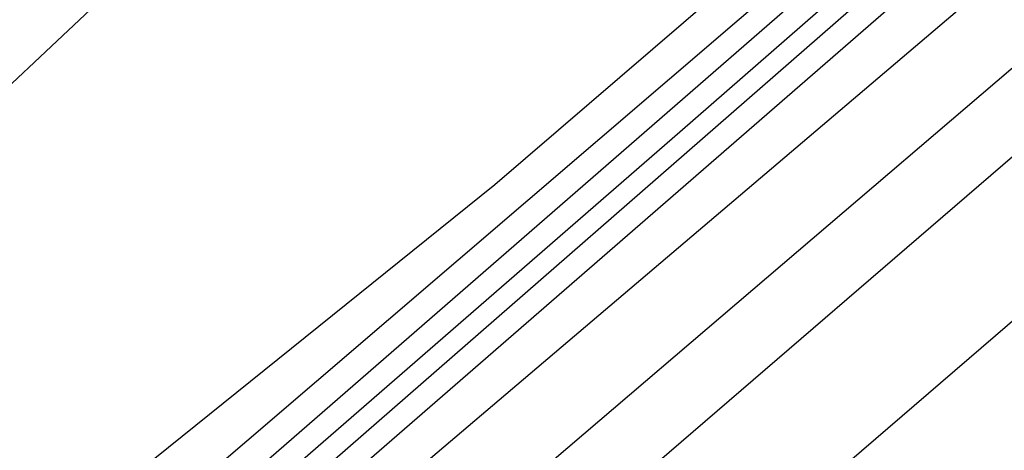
# Model space of a CAD drawing. Extents: x 3249832 to 3255657, y 13789405 to 13793316.
# Tile 715 of 1056: x 3253205.778 to 3253207.374, y 13791253.771 to 13791254.467. Entities that reach past the tile are written whole.
import ezdxf

# ---------------------------------------------------------------- set-up
doc = ezdxf.new("R2010")
doc.units = 0
doc.header["$LTSCALE"] = 100
doc.header["$MEASUREMENT"] = 0
for name, color, linetype in [('GRATIO_03231_CON', 1, 'CONTINUOUS'), ('GRATIO_0323_ICON', 1, 'CONTINUOUS'), ('TARGETS_EAST', 7, 'CONTINUOUS')]:
    doc.layers.add(name, color=color, linetype=linetype)

# ---------------------------------------------------------------- blocks, each defined once
blk = doc.blocks.new('Gratio_032316_contours')
at = {"layer": 'GRATIO_03231_CON', "color": 5, "linetype": 'Continuous', "flags": 128}
blk.add_lwpolyline([(3253201.6585, 13791249.0562), (3253208.7399, 13791255.1436), (3253214.639, 13791260.1955), (3253217.7084, 13791262.7688), (3253218.7561, 13791263.5746), (3253219.2039, 13791263.8623)], dxfattribs=at)
at = {"layer": 'GRATIO_03231_CON', "color": 1, "linetype": 'Continuous', "flags": 128}
for points in [[(3253201.4718, 13791249.2034), (3253206.4257, 13791253.4194), (3253215.3463, 13791261.091), (3253225.9004, 13791270.1944), (3253234.8639, 13791277.9291), (3253239.86, 13791282.2289), (3253241.9, 13791283.9634), (3253242.8421, 13791284.7366), (3253244.153, 13791285.8159), (3253245.7322, 13791287.1241), (3253247.0877, 13791288.2474), (3253247.9417, 13791288.9562), (3253248.8734, 13791289.7563), (3253250.6766, 13791291.3376), (3253253.8181, 13791294.1039), (3253257.4579, 13791297.3151), (3253260.4294, 13791299.9452), (3253262.1013, 13791301.4393), (3253263.9852, 13791303.1272), (3253268.1279, 13791306.8098), (3253275.7778, 13791313.586), (3253284.9892, 13791321.7458), (3253293.0173, 13791328.8768), (3253297.7719, 13791333.1433)], [(3253201.5308, 13791249.452), (3253203.3764, 13791251.006), (3253205.7622, 13791253.0041), (3253210.9337, 13791257.4141), (3253220.2072, 13791265.3949), (3253231.1821, 13791274.8703), (3253240.5289, 13791282.9557), (3253245.7489, 13791287.484), (3253247.6673, 13791289.1583), (3253247.9408, 13791289.3993), (3253248.125, 13791289.5479), (3253249.3736, 13791290.6266), (3253252.7395, 13791293.5783), (3253258.7542, 13791298.8829), (3253265.863, 13791305.1692), (3253271.9894, 13791310.6032), (3253275.5609, 13791313.7963), (3253277.0209, 13791315.1417), (3253277.3163, 13791315.4783), (3253277.3163, 13791315.4783), (3253277.4125, 13791315.6585), (3253278.3483, 13791316.5896), (3253281.1803, 13791319.1927), (3253286.5431, 13791324.0173)], [(3253201.9935, 13791249.9231), (3253205.3991, 13791252.872), (3253207.4593, 13791254.6196), (3253209.7597, 13791256.5517), (3253214.4531, 13791260.5545), (3253222.8321, 13791267.7659)], [(3253200.9004, 13791249.0216), (3253205.4478, 13791252.9775), (3253209.2674, 13791256.292), (3253211.5422, 13791258.2333), (3253213.7571, 13791260.0993), (3253217.9725, 13791263.6949), (3253225.4569, 13791270.1371), (3253234.3111, 13791277.7898), (3253241.8442, 13791284.3286), (3253246.0372, 13791288.0069), (3253247.5597, 13791289.3882), (3253247.7532, 13791289.6138), (3253247.7353, 13791289.6352), (3253247.7269, 13791289.6458), (3253247.7245, 13791289.6493), (3253247.7245, 13791289.6493), (3253247.9411, 13791289.8416), (3253249.4539, 13791291.1868), (3253253.5563, 13791294.8409), (3253261.0456, 13791301.516), (3253270.7349, 13791310.1479), (3253280.9411, 13791319.2283), (3253289.806, 13791327.1027)], [(3253202.1519, 13791250.2124), (3253206.8478, 13791254.2857), (3253212.3564, 13791259.0864), (3253217.004, 13791263.1319), (3253219.708, 13791265.4607), (3253221.752, 13791267.1944), (3253225.0114, 13791269.9757), (3253230.707, 13791274.8789), (3253237.4433, 13791280.7056), (3253243.1702, 13791285.6892), (3253246.3505, 13791288.5012), (3253247.4974, 13791289.5664), (3253247.6367, 13791289.7476), (3253247.7168, 13791289.8495), (3253248.3759, 13791290.4438), (3253250.1747, 13791292.0442), (3253250.1747, 13791292.0442), (3253253.6173, 13791295.1093), (3253258.9808, 13791299.8795), (3253266.4855, 13791306.5404), (3253275.6358, 13791314.6499), (3253283.072, 13791321.2554)], [(3253201.8674, 13791250.0552), (3253204.7192, 13791252.4869), (3253209.8215, 13791256.9177), (3253215.8108, 13791262.1408), (3253220.8723, 13791266.5519)], [(3253219.8032, 13791266.733), (3253210.5714, 13791258.7408), (3253205.3858, 13791254.171), (3253203.4376, 13791252.3408), (3253203.1064, 13791251.8783), (3253203.0434, 13791251.6434), (3253202.9858, 13791251.4225), (3253202.9424, 13791251.2339), (3253203.0813, 13791251.2336), (3253204.2077, 13791252.128), (3253207.2864, 13791254.7615), (3253212.7951, 13791259.5497), (3253219.2651, 13791265.1952)], [(3253221.1918, 13791267.9245), (3253212.4279, 13791260.3373), (3253207.5052, 13791255.9991), (3253205.6557, 13791254.2617), (3253205.3412, 13791253.8227), (3253205.2814, 13791253.5996), (3253205.2267, 13791253.3899), (3253205.1855, 13791253.2109), (3253205.3375, 13791253.2282), (3253206.548, 13791254.2008), (3253209.8536, 13791257.036), (3253215.7688, 13791262.1818), (3253222.7194, 13791268.2496)]]:
    blk.add_lwpolyline(points, dxfattribs=at)
at = {"layer": 'GRATIO_0323_ICON', "color": 7, "linetype": 'Continuous', "flags": 128}
blk.add_lwpolyline([(3253199.5847, 13791247.9379), (3253203.8741, 13791251.6536), (3253208.9021, 13791256.0319), (3253213.1357, 13791259.712), (3253215.6251, 13791261.847), (3253217.7546, 13791263.6469), (3253221.4919, 13791266.8353), (3253228.0819, 13791272.5081), (3253235.8763, 13791279.2487), (3253242.5042, 13791285.0122), (3253246.1872, 13791288.2614), (3253247.5185, 13791289.4884), (3253247.684, 13791289.693), (3253247.8258, 13791289.8479), (3253248.9112, 13791290.8188), (3253251.8637, 13791293.4443), (3253251.8637, 13791293.4443), (3253257.3309, 13791298.3131), (3253264.8578, 13791305.0137), (3253273.7133, 13791312.8843), (3253282.7209, 13791320.8763)], dxfattribs=at)

msp = doc.modelspace()

# ---------------------------------------------------------------- block references
at = {"layer": 'TARGETS_EAST'}
msp.add_blockref('Gratio_032316_contours', (0, 0), dxfattribs=at)

doc.saveas('drawing.dxf')
